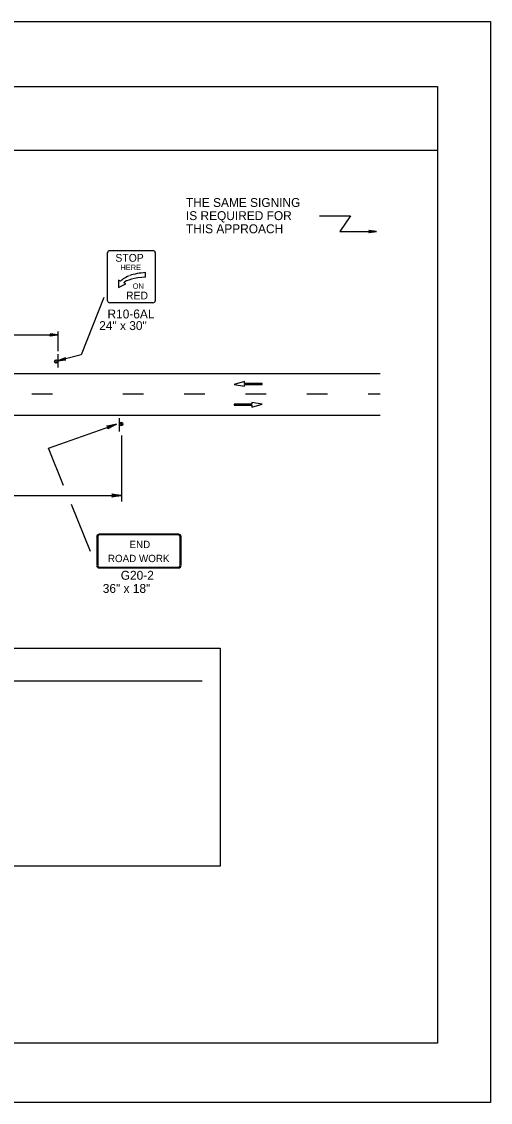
# Model space of a CAD drawing. Extents: x -14145 to -13521, y 30244 to 30661.
# Drawn here: x -13700.23 to -13689.17, y 30343.81 to 30369.31 of the extents above; entities that cross this region are included whole.
import ezdxf

# ---------------------------------------------------------------- set-up
doc = ezdxf.new("R2010")
doc.units = 0
for name, color, linetype in [('1', 7, 'Continuous'), ('10', 7, 'Continuous'), ('2', 7, 'Continuous'), ('3', 7, 'Continuous'), ('5', 7, 'Continuous'), ('61', 7, 'Continuous')]:
    doc.layers.add(name, color=color, linetype=linetype)

msp = doc.modelspace()

# ---------------------------------------------------------------- linework, layer by layer
at = {"layer": '1'}
for p, q in [((-13693.202, 30364.727), (-13692.476, 30364.727)), ((-13692.476, 30364.726), (-13692.727, 30364.353)), ((-13692.727, 30364.353), (-13691.856, 30364.353)), ((-13698.15, 30363.903), (-13697.132, 30363.903)), ((-13698.205, 30362.72), (-13698.205, 30363.856)), ((-13697.078, 30363.856), (-13697.078, 30362.72)), ((-13697.307, 30363.275), (-13697.309, 30363.386)), ((-13697.942, 30363.203), (-13697.942, 30363.032)), ((-13697.897, 30363.181), (-13697.942, 30363.203)), ((-13697.942, 30363.032), (-13697.771, 30363.118)), ((-13697.771, 30363.118), (-13697.818, 30363.141)), ((-13698.292, 30362.795), (-13698.824, 30361.444)), ((-13697.132, 30362.673), (-13698.15, 30362.673)), ((-13701.884, 30361.914), (-13699.372, 30361.914)), ((-13699.371, 30361.534), (-13699.371, 30361.994)), ((-13699.372, 30361.461), (-13699.372, 30361.149)), ((-13698.825, 30361.445), (-13699.372, 30361.305)), ((-13720.855, 30361.008), (-13691.771, 30361.008)), ((-13694.976, 30360.814), (-13695.217, 30360.748)), ((-13694.976, 30360.769), (-13694.976, 30360.814)), ((-13695.217, 30360.748), (-13694.973, 30360.702)), ((-13694.559, 30360.769), (-13694.976, 30360.769)), ((-13694.973, 30360.702), (-13694.973, 30360.747)), ((-13694.973, 30360.747), (-13694.559, 30360.747)), ((-13694.559, 30360.747), (-13694.559, 30360.769)), ((-13699.499, 30360.516), (-13699.985, 30360.516)), ((-13697.356, 30360.516), (-13697.842, 30360.516)), ((-13695.909, 30360.516), (-13696.395, 30360.516)), ((-13694.462, 30360.516), (-13694.948, 30360.516)), ((-13694.559, 30360.278), (-13694.803, 30360.324)), ((-13694.803, 30360.324), (-13694.803, 30360.279)), ((-13693.015, 30360.516), (-13693.501, 30360.516)), ((-13691.77, 30360.515), (-13692.053, 30360.515)), ((-13694.803, 30360.279), (-13695.217, 30360.279)), ((-13695.217, 30360.279), (-13695.217, 30360.257)), ((-13695.217, 30360.257), (-13694.801, 30360.257)), ((-13694.801, 30360.212), (-13694.559, 30360.278)), ((-13694.801, 30360.257), (-13694.801, 30360.212)), ((-13720.855, 30360.024), (-13691.771, 30360.024)), ((-13697.919, 30359.638), (-13697.919, 30359.95)), ((-13697.869, 30357.986), (-13697.869, 30359.539)), ((-13704.447, 30358.125), (-13697.869, 30358.125)), ((-13698.459, 30357.16), (-13698.459, 30356.472)), ((-13698.434, 30357.16), (-13698.434, 30356.472)), ((-13696.525, 30357.211), (-13698.398, 30357.211)), ((-13696.525, 30357.211), (-13698.398, 30357.211)), ((-13696.525, 30357.196), (-13698.398, 30357.196)), ((-13696.525, 30357.196), (-13698.398, 30357.196)), ((-13696.489, 30356.472), (-13696.489, 30357.16)), ((-13696.464, 30356.472), (-13696.464, 30357.16)), ((-13698.398, 30356.435), (-13696.525, 30356.435)), ((-13698.398, 30356.42), (-13696.525, 30356.42))]:
    msp.add_line(p, q, dxfattribs=at)
for points in [[(-13692.036, 30364.376), (-13692.028, 30364.362), (-13691.856, 30364.354), (-13692.036, 30364.376), (-13692.041, 30364.383), (-13691.856, 30364.354), (-13692.027, 30364.342), (-13692.035, 30364.332), (-13691.856, 30364.354), (-13692.044, 30364.322), (-13692.035, 30364.332)], [(-13699.552, 30361.938), (-13699.546, 30361.926), (-13699.372, 30361.914), (-13699.552, 30361.938), (-13699.558, 30361.944), (-13699.372, 30361.914), (-13699.546, 30361.908), (-13699.552, 30361.896), (-13699.372, 30361.914), (-13699.558, 30361.884), (-13699.552, 30361.896)], [(-13699.192, 30361.329), (-13699.204, 30361.341), (-13699.372, 30361.305), (-13699.192, 30361.329), (-13699.186, 30361.323), (-13699.372, 30361.305), (-13699.21, 30361.359), (-13699.204, 30361.371), (-13699.372, 30361.305), (-13699.198, 30361.383), (-13699.204, 30361.371)]]:
    msp.add_lwpolyline(points, dxfattribs=at)
for centre in [(-13699.411, 30361.287), (-13697.879, 30359.812)]:
    msp.add_circle(centre, 0.0408, dxfattribs=at)
for centre, start, end in [((-13699.406, 30361.295), 355.7499, 350.479), ((-13697.884, 30359.804), 175.7499, 170.479)]:
    msp.add_arc(centre, 0.0214, start, end, dxfattribs=at)
for centre, major_axis, ratio, start_param, end_param in [((-13698.149, 30363.855), (-0.0541, 0), 0.866667, 4.712389, 6.283185), ((-13697.131, 30363.855), (-0.0541, 0), 0.866667, 3.141593, 4.712389), ((-13697.264, 30363.163), (0.626, 0.024), 0.356316, 1.625555, 2.277861), ((-13697.297, 30363.137), (0.626, 0.024), 0.356316, 2.688881, 2.833949), ((-13697.656, 30363.038), (-0.29, 0), 0.866667, 5.239865, 5.534055), ((-13697.272, 30363.375), (0.632, 0.211), 0.13767, 2.24751, 2.61166), ((-13697.297, 30363.137), (0.526, 0.021), 0.259792, 1.574563, 2.966983), ((-13698.149, 30362.719), (0.0541, 0), 0.866667, 3.141593, 4.712389), ((-13697.131, 30362.719), (0.0541, 0), 0.866667, 4.712389, 6.283185), ((-13698.4, 30357.158), (0.0609, 0), 0.839899, 1.570796, 3.141593), ((-13698.4, 30357.158), (0, -0.0365), 0.999938, 3.141593, 4.712389), ((-13696.528, 30357.158), (-0.0609, 0), 0.839899, 3.141593, 4.712389), ((-13696.528, 30357.158), (0, 0.0365), 0.999938, 4.712389, 6.283185), ((-13698.4, 30356.47), (0.0609, 0), 0.839899, 3.141593, 4.712389), ((-13698.4, 30356.47), (0, -0.0365), 0.999938, 4.712389, 6.283185), ((-13696.528, 30356.47), (0, 0.0365), 0.999938, 3.141593, 4.712389), ((-13696.528, 30356.47), (-0.0609, 0), 0.839899, 1.570796, 3.141593)]:
    msp.add_ellipse(centre, major_axis=major_axis, ratio=ratio, start_param=start_param, end_param=end_param, dxfattribs=at)
at = {"layer": '10'}
for p, q in [((-13721.874, 30367.777), (-13690.422, 30367.777)), ((-13690.422, 30367.777), (-13690.422, 30345.207)), ((-13721.874, 30366.277), (-13690.422, 30366.277)), ((-13690.422, 30345.207), (-13721.874, 30345.207))]:
    msp.add_line(p, q, dxfattribs=at)
at = {"layer": '2'}
msp.add_line((-13715.923, 30353.752), (-13695.973, 30353.752), dxfattribs=at)
at = {"layer": '3'}
for points in [[(-13699.238, 30358.36), (-13699.594, 30359.243), (-13697.992, 30359.81)], [(-13698.207, 30359.763), (-13698.194, 30359.751), (-13697.992, 30359.81), (-13698.207, 30359.763), (-13698.22, 30359.768), (-13697.992, 30359.81), (-13698.186, 30359.73), (-13698.188, 30359.713), (-13697.992, 30359.81), (-13698.196, 30359.699), (-13698.188, 30359.713)], [(-13698.087, 30358.152), (-13698.079, 30358.136), (-13697.869, 30358.125), (-13698.087, 30358.152), (-13698.098, 30358.162), (-13697.869, 30358.125), (-13698.078, 30358.115), (-13698.086, 30358.099), (-13697.869, 30358.125), (-13698.098, 30358.088), (-13698.086, 30358.099)], [(-13698.608, 30356.803), (-13699.056, 30357.911)]]:
    msp.add_lwpolyline(points, dxfattribs=at)
at = {"layer": '5'}
msp.add_lwpolyline([(-13716.211, 30354.524), (-13695.544, 30354.524), (-13695.544, 30349.382), (-13716.211, 30349.382)], close=True, dxfattribs=at)
at = {"layer": '61'}
msp.add_lwpolyline([(-13722.174, 30369.307), (-13689.174, 30369.307), (-13689.174, 30343.807), (-13722.174, 30343.807)], close=True, dxfattribs=at)

# ---------------------------------------------------------------- texts
at = {"layer": '1'}
for s, height, p in [('STOP', 0.1838, (-13698.018, 30363.641)), ('HERE', 0.1268, (-13697.899, 30363.445)), ('ON', 0.1268, (-13697.61, 30363.002)), ('RED', 0.1838, (-13697.767, 30362.751)), ('END', 0.173, (-13697.685, 30356.885)), ('ROAD WORK', 0.173, (-13698.194, 30356.554))]:
    msp.add_text(s, height=height, dxfattribs=at).set_placement(p)
at = {"layer": '2'}
for s, p in [('THE SAME SIGNING', (-13696.354, 30364.934)), ('IS REQUIRED FOR', (-13696.354, 30364.624)), ('THIS APPROACH', (-13696.354, 30364.314)), ('R10-6AL', (-13698.204, 30362.304)), ('24" x 30"', (-13698.399, 30362.029)), ('G20-2', (-13697.891, 30356.138)), ('36" x 18"', (-13698.315, 30355.828))]:
    msp.add_text(s, height=0.21, dxfattribs=at).set_placement(p)

doc.saveas('drawing.dxf')
